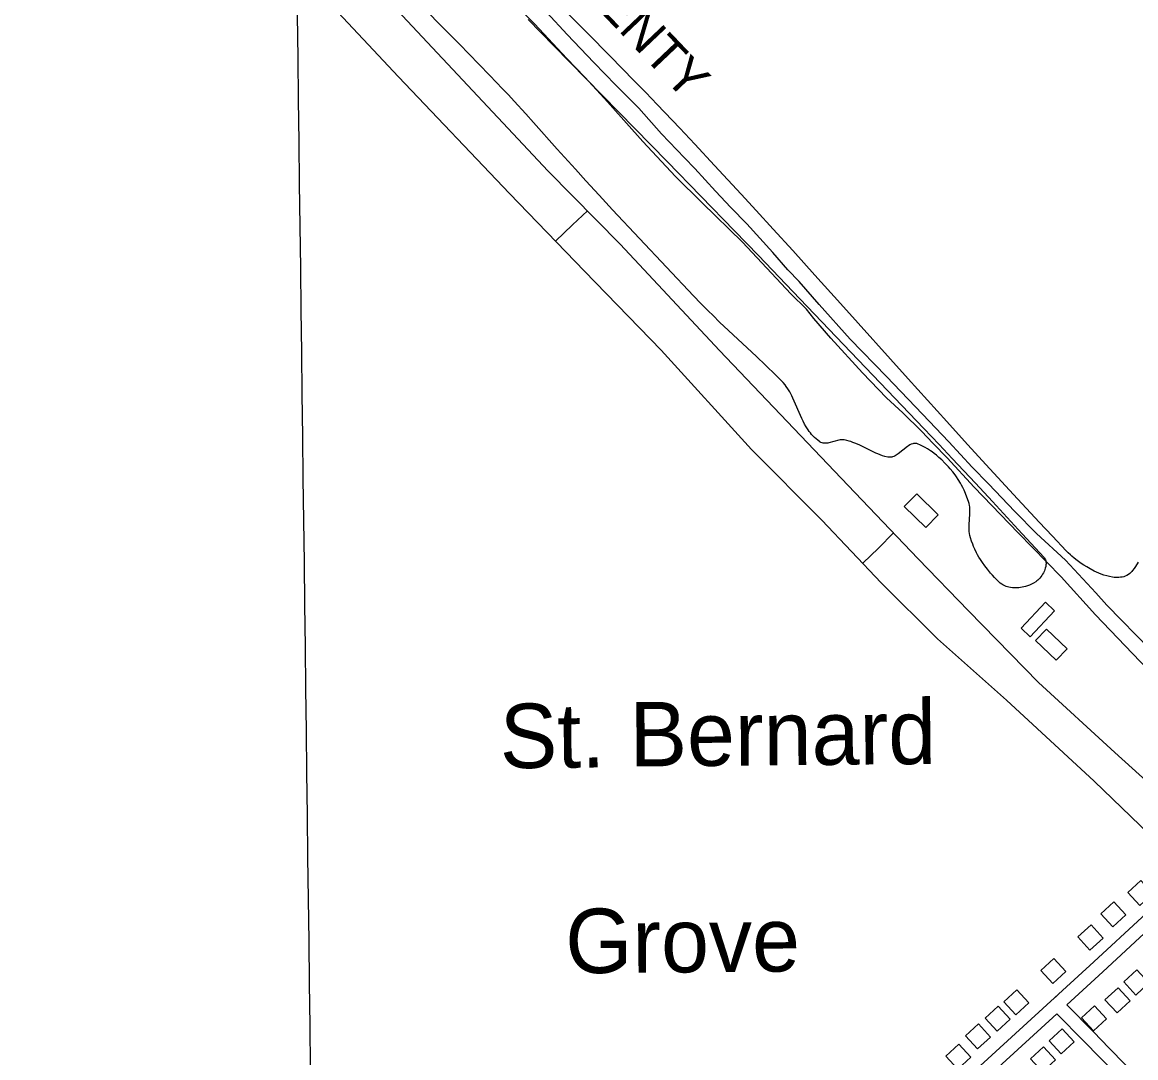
# Model space of a CAD drawing. Extents: x 3704301 to 3742427, y 506229 to 532009.
# Drawn here: x 3728932 to 3731437, y 520919 to 523250 of the extents above; entities that cross this region are included whole.
import ezdxf

# ---------------------------------------------------------------- set-up
doc = ezdxf.new("R2010")
doc.units = 0
for name, color, linetype in [('V-BLDG-OTLN', 7, 'Continuous'), ('V-GRID-MAJR', 7, 'Continuous'), ('V-RIVR-IDEN', 7, 'Continuous'), ('V-ROAD-CNTR', 7, 'Continuous'), ('V-SITE-VEGE', 7, 'Continuous'), ('V-TOPO-GNAM-IDEN', 7, 'Continuous'), ('V-TOPO-SHOR', 7, 'Continuous')]:
    doc.layers.add(name, color=color, linetype=linetype)

msp = doc.modelspace()

# ---------------------------------------------------------------- linework, layer by layer
at = {"layer": 'V-BLDG-OTLN'}
for points in [[(3730964.4, 522112.264), (3730992.84, 522141.265), (3730944.471, 522188.69800000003), (3730916.031, 522159.697)], [(3731179.346, 521885.721), (3731199.474, 521866.886), (3731254.207, 521925.374), (3731234.079, 521944.20900000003)], [(3731211.434, 521858.10000000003), (3731236.144, 521883.98000000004), (3731282.549, 521839.674), (3731257.839, 521813.794)], [(3731446.273, 521261.86), (3731475.7970000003, 521288.848), (3731448.81, 521318.37200000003), (3731419.286, 521291.385)], [(3731385.335, 521213.875), (3731414.859, 521240.863), (3731387.872, 521270.387), (3731358.348, 521243.4)], [(3731333.9960000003, 521161.661), (3731363.52, 521188.64900000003), (3731336.5330000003, 521218.173), (3731307.009, 521191.186)], [(3731250.4590000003, 521086.11600000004), (3731279.981, 521113.106), (3731252.991, 521142.628), (3731223.469, 521115.63800000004)], [(3731439.367, 521116.95300000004), (3731410.035, 521089.757), (3731437.2320000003, 521060.425), (3731466.563, 521087.62200000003)], [(3731167.342, 521015.862), (3731196.864, 521042.852), (3731169.8740000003, 521072.374), (3731140.352, 521045.384)], [(3731397.198, 521076.84), (3731367.866, 521049.64400000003), (3731395.063, 521020.31200000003), (3731424.394, 521047.509)], [(3731125.099, 520978.927), (3731154.6210000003, 521005.917), (3731127.631, 521035.439), (3731098.109, 521008.449)], [(3731343.975, 521036.173), (3731314.643, 521008.977), (3731341.84, 520979.645), (3731371.171, 521006.842)], [(3731080.99, 520938.913), (3731110.512, 520965.903), (3731083.522, 520995.425), (3731054, 520968.435)], [(3731271.5500000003, 520984.612), (3731242.16, 520957.48000000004), (3731269.292, 520928.08900000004), (3731298.683, 520955.222)], [(3731036.614, 520893.43), (3731066.136, 520920.42), (3731039.146, 520949.94200000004), (3731009.6240000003, 520922.952)], [(3731229.617, 520944.031), (3731200.227, 520916.89900000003), (3731227.359, 520887.50800000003), (3731256.75, 520914.641)]]:
    msp.add_lwpolyline(points, close=True, dxfattribs=at)
at = {"layer": 'V-GRID-MAJR'}
msp.add_spline([(3729691.644, 511904.24700000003), (3729616.752, 517961.659), (3729541.821, 524022.155), (3729466.8910000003, 530082.665), (3729466.853, 530085.735)], degree=3, dxfattribs=at)
at = {"layer": 'V-ROAD-CNTR'}
for points in [[(3731545.737869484, 521465.13604352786), (3731389.692181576, 521606.5177607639), (3731218.199524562, 521764.09844560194), (3731060.844839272, 521925.212123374), (3730947.3390662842, 522042.409888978), (3730805.065350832, 522191.26959125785), (3730500.170960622, 522511.119951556), (3730276.715407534, 522750.6174725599), (3730115.3347302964, 522914.52414474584), (3729763.6744336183, 523289.01939575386), (3729539.864881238, 523511.9039499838), (3729377.458206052, 523664.714644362), (3729149.2866623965, 523862.97424784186), (3728939.641081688, 524028.24991729), (3728826.161308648, 524114.34974509), (3728666.1016287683, 524227.95351788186), (3728508.7169435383, 524340.0462936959), (3728355.1022507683, 524439.0600956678), (3728209.7475414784, 524524.5859246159), (3728143.8526732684, 524565.02384374)], [(3731508.632943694, 521382.72420835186), (3731343.689273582, 521541.79389021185), (3731145.9856689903, 521723.986525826), (3730991.0769788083, 521862.23624932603), (3730864.160232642, 521988.30599718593), (3730730.5364998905, 522128.959715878), (3730572.4328160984, 522288.47239685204), (3730368.910223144, 522511.6259505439), (3730196.6135677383, 522689.74159431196), (3730028.094904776, 522864.53024473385), (3729778.21340454, 523126.7897202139), (3729619.0577228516, 523296.290381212), (3729513.1199347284, 523406.308161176), (3729380.6531996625, 523543.03788771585), (3729284.4663920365, 523633.0187077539), (3729154.1736526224, 523747.14047950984), (3729049.808861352, 523837.433298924), (3728940.9520790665, 523928.1351175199), (3728841.6802776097, 524005.11996354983), (3728713.161534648, 524101.8937700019), (3728591.877777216, 524194.1145855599), (3728456.975047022, 524283.077407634), (3728185.873589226, 524450.165073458)], [(3730131.729697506, 522757.03945971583), (3730169.63762169, 522793.66338646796), (3730203.1685546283, 522825.3163231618)], [(3730822.6583156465, 522031.99090981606), (3730858.4262441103, 522066.1668414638), (3730892.060176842, 522100.24777330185)], [(3731342.797275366, 521134.74570430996), (3731560.050840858, 521336.1833014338)], [(3731363.19523457, 521112.7477483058), (3731580.4488000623, 521314.1853454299)], [(3731342.872275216, 521134.8147041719), (3730072.035816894, 519972.43802893)], [(3731363.1202347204, 521112.67874844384), (3731281.8803972, 521038.37189705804)], [(3731260.851439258, 521059.734854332), (3731250.536459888, 521050.357873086)], [(3731479.6370016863, 520836.39930100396), (3731449.3810621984, 520867.52123876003), (3731413.529133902, 520904.2871652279), (3731377.62020572, 520940.9950918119), (3731341.653277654, 520977.6490185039), (3731281.8803972, 521038.37189705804)], [(3731259.7284415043, 521018.1109375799), (3730636.5066879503, 520448.07807764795)], [(3731457.4970459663, 520816.1333415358), (3731427.887105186, 520846.5932806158), (3731392.0671768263, 520883.3252071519), (3731356.19024858, 520920.0011338), (3731320.257320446, 520956.62106056), (3731259.7284415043, 521018.1109375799)]]:
    msp.add_lwpolyline(points, dxfattribs=at)
at = {"layer": 'V-SITE-VEGE'}
for points in [[(3730935.3140000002, 522301.023), (3730932.015, 522299.825), (3730928.92, 522298.289), (3730926.018, 522296.542), (3730923.296, 522294.685), (3730902.769, 522278.34), (3730900.1890000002, 522276.53500000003), (3730895.947, 522273.969), (3730892.474, 522272.329), (3730889.865, 522271.42100000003), (3730887.903, 522270.95), (3730884.9560000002, 522270.61), (3730883.4790000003, 522270.621), (3730882.002, 522270.76), (3730878.879, 522271.262), (3730872.821, 522272.603), (3730867.132, 522274.25800000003), (3730861.789, 522276.107), (3730856.773, 522278.06700000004), (3730852.0670000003, 522280.07), (3730843.228, 522284.162), (3730816.083, 522297.574), (3730807.343, 522301.533), (3730800.785, 522304.202), (3730795.866, 522305.977), (3730792.177, 522307.163), (3730786.643, 522308.675), (3730781.112, 522309.821), (3730777.829, 522310.141), (3730774.671, 522310.053), (3730771.646, 522309.684), (3730768.768, 522309.137), (3730746.636, 522302.979), (3730743.904, 522302.471), (3730741.54, 522302.168), (3730739.49, 522302.031), (3730735.968, 522302.121), (3730733.381, 522302.50800000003), (3730731.481, 522303.00200000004), (3730728.697, 522304.101), (3730727.3370000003, 522304.82800000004), (3730726, 522305.68200000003), (3730721.662, 522308.879), (3730717.708, 522312.156), (3730714.095, 522315.48600000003), (3730710.79, 522318.853), (3730707.759, 522322.23600000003), (3730704.971, 522325.62), (3730702.403, 522328.99100000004), (3730700.029, 522332.337), (3730695.722, 522339.03), (3730691.9930000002, 522345.52), (3730688.724, 522351.76), (3730685.822, 522357.722), (3730665.813, 522403.444), (3730663.129, 522408.984), (3730660.671, 522413.74700000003), (3730658.426, 522417.837), (3730654.244, 522424.802), (3730650.863, 522429.83400000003), (3730648.174, 522433.49), (3730643.863, 522438.755), (3730639.183, 522443.74), (3730627.049, 522455.672), (3730604.0130000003, 522477.841), (3730583.633, 522497.091), (3730520.842, 522555.923), (3730500.8140000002, 522575.021), (3730485.931, 522589.48000000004), (3730474.866, 522600.412), (3730458.4620000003, 522616.987), (3730442.332, 522633.80700000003), (3730320.65, 522762.966), (3730260.037, 522827.775), (3730229.852, 522860.293), (3730199.773, 522892.912), (3730176.239, 522918.74700000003), (3730135.433, 522964.299), (3730082.004, 523024.207), (3730064.727, 523043.36600000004), (3730038.609, 523071.92100000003), (3730025.43, 523086.091), (3730012.1550000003, 523100.17100000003), (3729983.948, 523129.72000000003), (3729959.149, 523155.45900000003), (3729915.52, 523200.275), (3729882.628, 523233.719), (3729833.066, 523283.662)], [(3730069.778, 523255.852), (3730127.808, 523196.29000000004), (3730382.397, 522936.401), (3730458.625, 522858.29000000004), (3730534.602, 522779.934), (3730588.006, 522724.521), (3730681.227, 522627.327), (3730960.252, 522335.112), (3730994.399, 522299.276), (3731024.191, 522267.79600000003), (3731076.126, 522212.484), (3731114.901, 522170.869), (3731172.767, 522108.329), (3731230.269, 522045.783), (3731231.225, 522044.646)], [(3731433.23, 522020.072), (3731429.896, 522015.489), (3731428.448, 522013.658), (3731426.949, 522011.983), (3731425.4020000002, 522010.449), (3731423.815, 522009.05), (3731420.5100000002, 522006.615), (3731417.089, 522004.647), (3731413.585, 522003.088), (3731410.024, 522001.903), (3731406.426, 522001.038), (3731402.815, 522000.461), (3731399.204, 522000.139), (3731395.612, 522000.043), (3731392.0530000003, 522000.143), (3731388.532, 522000.414), (3731385.063, 522000.83400000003), (3731378.304, 522002.052), (3731371.718, 522003.68), (3731365.453, 522005.597), (3731359.524, 522007.711), (3731353.9390000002, 522009.945), (3731348.699, 522012.24700000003), (3731343.796, 522014.58), (3731334.676, 522019.337), (3731326.8340000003, 522023.865), (3731320.129, 522028.06), (3731314.411, 522031.875), (3731305.41, 522038.359), (3731298.48, 522043.792), (3731293.571, 522047.909), (3731290.068, 522051.001), (3731285.139, 522055.624), (3731280.6210000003, 522060.193), (3731249.704, 522092.916), (3731219.873, 522124.701), (3731162.369, 522186.526), (3731108.771, 522244.724), (3731058.755, 522299.461), (3731012.032, 522350.896), (3730924.748, 522447.56200000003), (3730772.461, 522616.94200000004), (3730715.3140000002, 522680.36600000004), (3730665.217, 522735.754), (3730621.2800000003, 522784.114), (3730582.7320000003, 522826.325), (3730548.912, 522863.166), (3730489.481, 522927.40400000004), (3730444.668, 522975.354), (3730410.907, 523011.173), (3730359.994, 523064.64900000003), (3730334.404, 523091.264), (3730308.72, 523117.79000000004), (3730254.473, 523173.303), (3730203.353, 523225.12), (3730155.239, 523273.539)], [(3731231.225, 522044.646), (3731232.769, 522042.275), (3731233.859, 522039.86600000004), (3731234.5840000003, 522037.472), (3731235.0160000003, 522035.123), (3731235.213, 522032.844), (3731235.225, 522030.65), (3731235.092, 522028.55100000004), (3731234.49, 522024.547), (3731233.613, 522021.00200000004), (3731232.606, 522017.902), (3731231.555, 522015.21), (3731229.38, 522010.607), (3731227.504, 522007.289), (3731225.978, 522004.903), (3731223.535, 522001.526), (3731220.94, 521998.446), (3731218.788, 521996.215), (3731216.568, 521994.163), (3731214.299, 521992.27900000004), (3731211.9990000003, 521990.54600000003), (3731207.2800000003, 521987.466), (3731202.5840000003, 521984.914), (3731197.9760000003, 521982.82300000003), (3731193.511, 521981.132), (3731189.221, 521979.784), (3731185.131, 521978.74), (3731181.252, 521977.949), (3731177.594, 521977.38), (3731174.1580000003, 521976.999), (3731170.936, 521976.776), (3731164.938, 521976.71400000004), (3731159.771, 521977.052), (3731155.343, 521977.65), (3731151.562, 521978.408), (3731148.341, 521979.254), (3731145.6, 521980.136), (3731140.9990000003, 521982), (3731137.7320000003, 521983.67100000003), (3731135.401, 521985.07800000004), (3731132.108, 521987.444), (3731129.085, 521990.112), (3731123.865, 521995.34500000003), (3731119.062, 522000.367), (3731114.647, 522005.179), (3731110.596, 522009.783), (3731103.258, 522018.651), (3731097.1410000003, 522026.667), (3731092.0470000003, 522033.87200000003), (3731087.81, 522040.325), (3731084.281, 522046.08400000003), (3731081.338, 522051.21), (3731078.881, 522055.76300000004), (3731074.8540000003, 522063.875), (3731072.079, 522070.085), (3731070.142, 522074.811), (3731067.473, 522082.012), (3731065.11, 522089.346), (3731063.84, 522094.39), (3731063.031, 522099.16000000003), (3731062.56, 522103.666), (3731062.3370000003, 522107.909), (3731062.286, 522111.905), (3731062.503, 522119.423), (3731063.957, 522142.455), (3731064.057, 522149.776), (3731063.828, 522155.218), (3731063.431, 522159.26300000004), (3731062.988, 522162.273), (3731062.056, 522166.75200000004), (3731060.7660000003, 522171.17600000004), (3731057.254, 522181.01), (3731053.9220000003, 522189.376), (3731050.768, 522196.538), (3731047.798, 522202.707), (3731045.021, 522208.038), (3731042.4450000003, 522212.662), (3731037.568, 522220.68), (3731033.5810000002, 522226.65), (3731030.386, 522231.115), (3731025.248, 522237.803), (3731019.667, 522244.505), (3731015.4420000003, 522249.297), (3731007.702, 522257.604), (3731000.598, 522264.681), (3730994.29, 522270.50200000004), (3730988.693, 522275.302), (3730983.716, 522279.275), (3730979.305, 522282.571), (3730975.393, 522285.31700000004), (3730968.42, 522289.798), (3730963.077, 522292.889), (3730958.9990000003, 522295.049), (3730952.7630000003, 522298.033), (3730946.373, 522300.706), (3730944.382, 522301.33900000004), (3730942.451, 522301.689), (3730940.5810000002, 522301.80100000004), (3730938.773, 522301.707), (3730937.014, 522301.439), (3730935.3140000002, 522301.023)], [(3731442.716, 522034.343), (3731436.472, 522024.748), (3731433.23, 522020.072)]]:
    msp.add_lwpolyline(points, dxfattribs=at)
at = {"layer": 'V-TOPO-SHOR'}
for points in [[(3731463.2, 521793.55700000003), (3731346.165, 521915.794), (3731269.504, 522001.733), (3731172.661, 522100.67100000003), (3731073.759, 522203.483), (3731012.798, 522269.201), (3730981.103, 522301.541), (3730954.6780000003, 522329.103), (3730912.952, 522370.518), (3730876.565, 522404.216), (3730821.953, 522461.015), (3730750.65, 522538.499), (3730713.012, 522583.205), (3730696.5640000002, 522603.898), (3730660.644, 522638.587), (3730552.338, 522754.903), (3730461.1550000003, 522842.94200000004), (3730401.324, 522902.558), (3730327.785, 522981.213), (3730254.149, 523063.795), (3730241.019, 523079.17100000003), (3730197.684, 523126.189), (3730156.933, 523167.874), (3730084.626, 523246.314), (3730027.515, 523305.014)], [(3731470.589, 521837.342), (3731371.997, 521937.46400000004), (3731347.5130000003, 521965.811), (3731279.007, 522039.195), (3731213.52, 522099.41000000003), (3731164.977, 522148.75200000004), (3731105.583, 522210.586), (3731068.841, 522248.691), (3731016.693, 522305.06), (3730957.5330000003, 522367.389), (3730876.471, 522452.733), (3730794.213, 522536.82), (3730724.863, 522614.599), (3730679.951, 522665.993), (3730654.275, 522692.838), (3730620.716, 522731.265), (3730561.74, 522796.05100000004), (3730525.7770000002, 522832.457), (3730491.267, 522869.634), (3730444.896, 522920.50200000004), (3730421.505, 522944.21400000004), (3730369.644, 522998.873), (3730318.704, 523056.00800000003), (3730266.904, 523108.216), (3730217.594, 523158.76900000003), (3730157.68, 523221.814), (3730111.821, 523271.716)]]:
    msp.add_lwpolyline(points, dxfattribs=at)

# ---------------------------------------------------------------- texts
at = {"layer": 'V-RIVR-IDEN'}
msp.add_text('TWENTY', height=82.99983200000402, rotation=313.50045681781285, dxfattribs=at).set_placement((3730101.784401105, 523410.0758517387))
at = {"layer": 'V-TOPO-GNAM-IDEN'}
for s, p in [(' Bernard', (3730244.731471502, 521574.1738254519)), ('St.', (3730006.745947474, 521570.6618324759)), ('Grove', (3730154.1246527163, 521109.167755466))]:
    msp.add_text(s, height=144.999711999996, rotation=0.48715826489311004, dxfattribs=at).set_placement(p)

doc.saveas('drawing.dxf')
